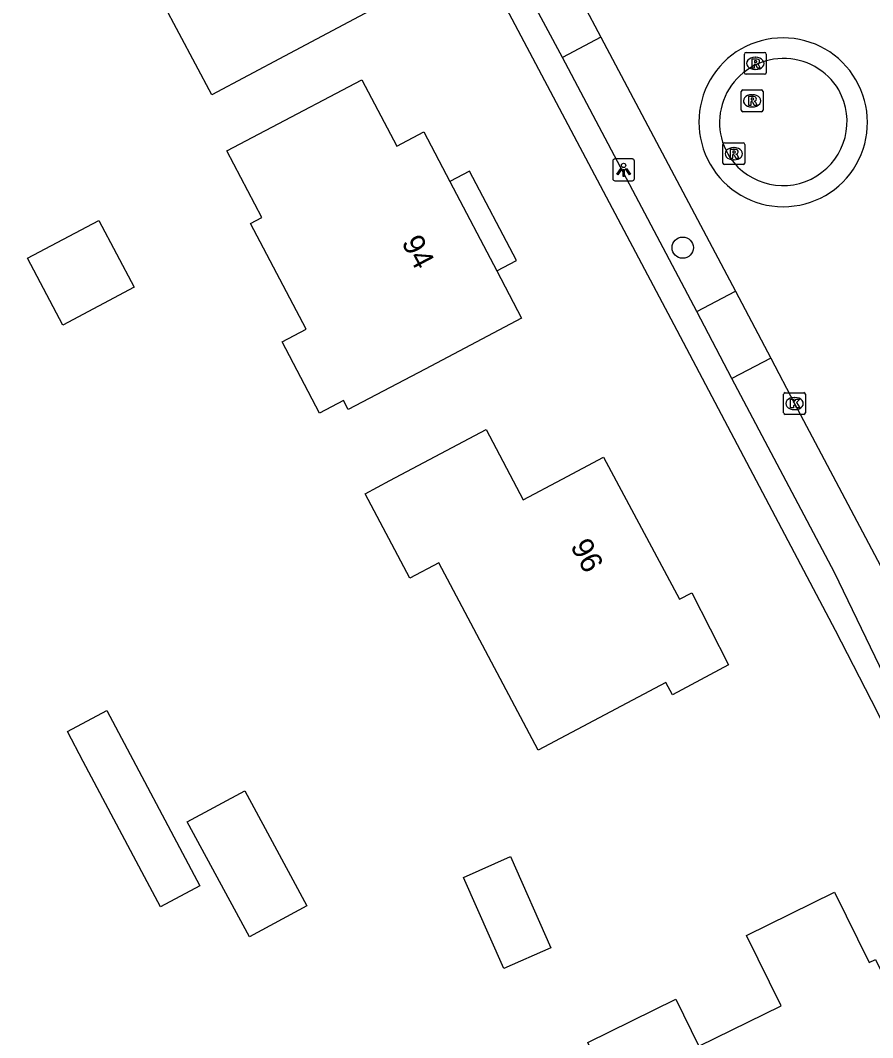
# Model space of a CAD drawing. Extents: x 160457 to 162082, y 388340 to 389736.
# Drawn here: x 160732.15 to 160771.27, y 389091.32 to 389138 of the extents above; entities that cross this region are included whole.
import ezdxf

# ---------------------------------------------------------------- set-up
doc = ezdxf.new("R2010")
doc.units = 0
for name, color, linetype in [('IMGEO_Boom', 7, 'Continuous'), ('IMGEO_Kolk', 7, 'Continuous'), ('IMGEO_Lichtpunt', 7, 'Continuous'), ('IMGEO_Pand', 7, 'Continuous'), ('IMGEO_Pand_nummerreeks', 7, 'Continuous'), ('IMGEO_Pand_overbouw', 7, 'Continuous'), ('IMGEO_Rijbaan_lokaal_gesloten', 7, 'Continuous'), ('IMGEO_Rijbaan_lokaal_open', 7, 'Continuous'), ('IMGEO_Rioolput', 7, 'Continuous'), ('IMGEO_Voetpad_open', 7, 'Continuous')]:
    doc.layers.add(name, color=color, linetype=linetype)

msp = doc.modelspace()

# ---------------------------------------------------------------- linework, layer by layer
at = {"layer": 'IMGEO_Boom'}
msp.add_circle((160762.555, 389127.573), 0.489, dxfattribs=at)
at = {"layer": 'IMGEO_Kolk'}
for p, q in [((160767.188, 389119.993), (160767.188, 389120.845)), ((160767.263, 389120.919), (160768.115, 389120.919)), ((160767.676, 389120.699), (160767.701, 389120.699)), ((160768.189, 389120.845), (160768.189, 389119.993)), ((160768.115, 389119.919), (160767.263, 389119.919)), ((160767.699, 389120.139), (160767.674, 389120.139))]:
    msp.add_line(p, q, dxfattribs=at)
for points in [[(160767.188, 389119.993), (160767.188, 389120.845)], [(160767.263, 389120.919), (160768.115, 389120.919)], [(160768.189, 389120.845), (160768.189, 389119.993)], [(160767.509, 389120.619), (160767.632, 389120.619), (160767.632, 389120.468), (160767.762, 389120.619), (160767.926, 389120.619), (160767.78, 389120.468), (160767.933, 389120.219), (160767.781, 389120.219), (160767.696, 389120.383), (160767.632, 389120.316), (160767.632, 389120.219), (160767.509, 389120.219), (160767.509, 389120.619)], [(160768.115, 389119.919), (160767.263, 389119.919)]]:
    msp.add_lwpolyline(points, dxfattribs=at)
for centre, start, end in [((160767.265, 389120.843), 91.552, 178.448), ((160767.265, 389120.843), 91.552, 178.448), ((160768.113, 389120.843), 1.552, 88.448), ((160768.113, 389120.843), 1.552, 88.448), ((160767.265, 389119.995), 181.552, 268.448), ((160767.265, 389119.995), 181.552, 268.448), ((160768.113, 389119.995), 271.552, 358.448), ((160768.113, 389119.995), 271.552, 358.448)]:
    msp.add_arc(centre, 0.0765, start, end, dxfattribs=at)
for centre, major_axis, ratio, start_param, end_param in [((160767.675, 389120.419), (-0.387, 0.002), 0.722429, 4.712389, 7.853982), ((160767.7, 389120.419), (-0.39, 0.002), 0.717154, 1.570796, 4.712389)]:
    msp.add_ellipse(centre, major_axis=major_axis, ratio=ratio, start_param=start_param, end_param=end_param, dxfattribs=at)
at = {"layer": 'IMGEO_Lichtpunt'}
for p, q in [((160759.345, 389131.547), (160759.345, 389130.74)), ((160759.345, 389131.547), (160759.345, 389130.74)), ((160760.247, 389131.642), (160759.439, 389131.642)), ((160760.247, 389131.642), (160759.439, 389131.642)), ((160760.341, 389130.74), (160760.341, 389131.547)), ((160760.341, 389130.74), (160760.341, 389131.547)), ((160759.439, 389130.646), (160760.247, 389130.646)), ((160759.439, 389130.646), (160760.247, 389130.646))]:
    msp.add_line(p, q, dxfattribs=at)
for points in [[(160759.719, 389131.211), (160759.758, 389131.183), (160759.57, 389130.921), (160759.532, 389130.948), (160759.719, 389131.211)], [(160759.821, 389131.163), (160759.868, 389131.163), (160759.868, 389130.841), (160759.821, 389130.841), (160759.821, 389131.163)], [(160759.931, 389131.183), (160759.969, 389131.21), (160760.156, 389130.948), (160760.117, 389130.92), (160759.931, 389131.183)]]:
    msp.add_lwpolyline(points, dxfattribs=at)
msp.add_circle((160759.844, 389131.345), 0.0994, dxfattribs=at)
for centre, start, end in [((160759.439, 389131.547), 90, 180), ((160759.439, 389131.547), 90, 180), ((160760.247, 389131.547), 0, 90), ((160760.247, 389131.547), 0, 90), ((160759.439, 389130.74), 180, 270), ((160759.439, 389130.74), 180, 270), ((160760.247, 389130.74), 270, 0), ((160760.247, 389130.74), 270, 360)]:
    msp.add_arc(centre, 0.0946, start, end, dxfattribs=at)
at = {"layer": 'IMGEO_Pand'}
for points in [[(160737.202, 389141.64), (160734.735, 389140.333), (160732.166, 389145.178), (160734.083, 389146.194), (160738.5, 389148.536), (160740.042, 389145.629), (160743.918, 389147.684), (160748.691, 389138.703), (160744.274, 389136.361), (160740.939, 389134.593), (160737.202, 389141.64)], [(160741.636, 389132.009), (160743.412, 389132.945), (160747.834, 389135.277), (160749.44, 389132.231), (160750.676, 389132.883), (160751.87, 389130.606), (160754.021, 389126.507), (160755.16, 389124.336), (160750.738, 389122.005), (160747.205, 389120.142), (160746.986, 389120.557), (160745.891, 389119.979), (160744.169, 389123.246), (160745.273, 389123.828), (160742.712, 389128.684), (160743.242, 389128.963), (160741.636, 389132.009)], [(160735.755, 389128.825), (160737.375, 389125.753), (160734.097, 389124.024), (160732.477, 389127.096), (160735.755, 389128.825)], [(160753.532, 389119.224), (160755.236, 389116.009), (160757.023, 389116.956), (160758.919, 389117.961), (160762.405, 389111.437), (160762.971, 389111.739), (160764.663, 389108.424), (160762.084, 389107.057), (160761.784, 389107.623), (160755.919, 389104.514), (160751.364, 389113.109), (160750.031, 389112.402), (160747.976, 389116.28), (160749.114, 389116.883), (160753.532, 389119.224)], [(160735.044, 389103.999), (160734.317, 389105.368), (160736.128, 389106.329), (160740.395, 389098.292), (160738.584, 389097.33), (160737.858, 389098.699), (160735.044, 389103.999)], [(160742.454, 389102.652), (160743.501, 389100.717), (160745.309, 389097.374), (160742.671, 389095.947), (160739.816, 389101.224), (160742.454, 389102.652)], [(160754.648, 389099.629), (160756.502, 389095.448), (160754.348, 389094.492), (160752.494, 389098.673), (160754.648, 389099.629)], [(160765.484, 389096.013), (160769.528, 389097.998), (160771.118, 389094.765), (160771.406, 389094.906), (160775.823, 389085.925), (160775.536, 389085.784), (160776.212, 389084.41), (160772.17, 389082.428), (160771.5, 389083.793), (160771.191, 389083.642), (160768.068, 389082.11), (160767.719, 389081.939), (160768.388, 389080.574), (160764.346, 389078.592), (160763.675, 389079.958), (160763.379, 389079.812), (160761.176, 389084.301), (160758.972, 389088.789), (160759.259, 389088.931), (160758.196, 389091.096), (160762.24, 389093.081), (160763.298, 389090.925), (160767.073, 389092.778), (160765.484, 389096.013)]]:
    msp.add_lwpolyline(points, dxfattribs=at)
at = {"layer": 'IMGEO_Pand_overbouw'}
msp.add_lwpolyline([(160754.021, 389126.507), (160754.924, 389126.981), (160752.773, 389131.08), (160751.87, 389130.606)], close=True, dxfattribs=at)
at = {"layer": 'IMGEO_Rijbaan_lokaal_gesloten'}
for points in [[(160757.168, 389140.31), (160758.798, 389137.229)], [(160758.798, 389137.229), (160764.977, 389125.573)], [(160764.977, 389125.573), (160766.605, 389122.503)], [(160766.605, 389122.503), (160767.688, 389120.419), (160772.309, 389111.698), (160772.4, 389111.54), (160774.384, 389107.658), (160776.026, 389104.441), (160784.904, 389086.047)]]:
    msp.add_lwpolyline(points, dxfattribs=at)
at = {"layer": 'IMGEO_Rijbaan_lokaal_open'}
for centre, radius, start, end in [((160767.158, 389133.34), 3.862, 29.9767, 210.0172), ((160767.185, 389133.315), 2.94, 30.5347, 213.0545), ((160767.173, 389133.314), 3.862, 209.5735, 30.4204), ((160767.154, 389133.365), 2.942, 214.1941, 29.3951)]:
    msp.add_arc(centre, radius, start, end, dxfattribs=at)
at = {"layer": 'IMGEO_Rioolput'}
for p, q in [((160765.386, 389135.602), (160765.386, 389136.454)), ((160765.461, 389136.528), (160766.313, 389136.528)), ((160765.874, 389136.308), (160765.899, 389136.308)), ((160766.387, 389136.454), (160766.387, 389135.602)), ((160765.897, 389135.748), (160765.872, 389135.748)), ((160766.313, 389135.528), (160765.461, 389135.528)), ((160765.239, 389133.886), (160765.239, 389134.738)), ((160765.314, 389134.812), (160766.166, 389134.812)), ((160766.24, 389134.738), (160766.24, 389133.886)), ((160765.727, 389134.592), (160765.752, 389134.592)), ((160766.166, 389133.812), (160765.314, 389133.812)), ((160765.75, 389134.032), (160765.725, 389134.032)), ((160764.475, 389132.384), (160765.327, 389132.384)), ((160764.4, 389131.458), (160764.4, 389132.31)), ((160764.888, 389132.164), (160764.913, 389132.164)), ((160765.401, 389132.31), (160765.401, 389131.458)), ((160764.911, 389131.604), (160764.886, 389131.604)), ((160765.327, 389131.384), (160764.475, 389131.384))]:
    msp.add_line(p, q, dxfattribs=at)
for points in [[(160765.386, 389135.602), (160765.386, 389136.454)], [(160765.461, 389136.528), (160766.313, 389136.528)], [(160765.975, 389136.226), (160765.723, 389136.228), (160765.723, 389135.828)], [(160765.901, 389136.147), (160765.847, 389136.147), (160765.847, 389136.066)], [(160765.847, 389136.066), (160765.899, 389136.066)], [(160766.387, 389136.454), (160766.387, 389135.602)], [(160765.723, 389135.828), (160765.847, 389135.828), (160765.847, 389135.99), (160765.858, 389135.99)], [(160765.905, 389135.961), (160765.976, 389135.828), (160766.116, 389135.828), (160766.051, 389135.954)], [(160766.313, 389135.528), (160765.461, 389135.528)], [(160765.239, 389133.886), (160765.239, 389134.738)], [(160765.314, 389134.812), (160766.166, 389134.812)], [(160766.24, 389134.738), (160766.24, 389133.886)], [(160765.828, 389134.51), (160765.576, 389134.512), (160765.576, 389134.112)], [(160765.576, 389134.112), (160765.7, 389134.112), (160765.7, 389134.274), (160765.711, 389134.274)], [(160765.754, 389134.431), (160765.7, 389134.431), (160765.7, 389134.35)], [(160765.7, 389134.35), (160765.752, 389134.35)], [(160765.758, 389134.245), (160765.829, 389134.112), (160765.969, 389134.112), (160765.904, 389134.238)], [(160766.166, 389133.812), (160765.314, 389133.812)], [(160764.475, 389132.384), (160765.327, 389132.384)], [(160764.4, 389131.458), (160764.4, 389132.31)], [(160764.989, 389132.082), (160764.737, 389132.084), (160764.737, 389131.684)], [(160764.915, 389132.003), (160764.861, 389132.003), (160764.861, 389131.922)], [(160764.861, 389131.922), (160764.913, 389131.922)], [(160765.401, 389132.31), (160765.401, 389131.458)], [(160764.737, 389131.684), (160764.861, 389131.684), (160764.861, 389131.846), (160764.872, 389131.846)], [(160764.919, 389131.817), (160764.99, 389131.684), (160765.13, 389131.684), (160765.065, 389131.81)], [(160765.327, 389131.384), (160764.475, 389131.384)]]:
    msp.add_lwpolyline(points, dxfattribs=at)
for centre, radius, start, end in [((160765.463, 389136.452), 0.0765, 91.552, 178.448), ((160765.463, 389136.452), 0.0765, 91.552, 178.448), ((160765.883, 389136.255), 0.19, 274.7715, 282.9687), ((160765.907, 389136.051), 0.0964, 77.0061, 93.1865), ((160765.921, 389136.108), 0.0378, 276.6634, 79.6772), ((160765.974, 389136.116), 0.109, 350.3612, 89.416), ((160765.972, 389136.116), 0.112, 277.5842, 350.9817), ((160766.311, 389136.452), 0.0765, 1.552, 88.448), ((160766.311, 389136.452), 0.0765, 1.552, 88.448), ((160765.463, 389135.604), 0.0765, 181.552, 268.448), ((160765.463, 389135.604), 0.0765, 181.552, 268.448), ((160765.857, 389135.937), 0.0533, 26.0293, 88.6989), ((160765.956, 389135.901), 0.108, 29.5134, 73.7905), ((160766.311, 389135.604), 0.0765, 271.552, 358.448), ((160766.311, 389135.604), 0.0765, 271.552, 358.448), ((160765.316, 389134.736), 0.0765, 91.552, 178.448), ((160765.316, 389134.736), 0.0765, 91.552, 178.448), ((160766.164, 389134.736), 0.0765, 1.552, 88.448), ((160766.164, 389134.736), 0.0765, 1.552, 88.448), ((160765.71, 389134.221), 0.0533, 26.0293, 88.6989), ((160765.736, 389134.539), 0.19, 274.7715, 282.9687), ((160765.76, 389134.335), 0.0964, 77.0061, 93.1865), ((160765.774, 389134.392), 0.0378, 276.6634, 79.6772), ((160765.827, 389134.4), 0.109, 350.3612, 89.416), ((160765.825, 389134.4), 0.112, 277.5842, 350.9817), ((160765.809, 389134.185), 0.108, 29.5134, 73.7905), ((160765.316, 389133.888), 0.0765, 181.552, 268.448), ((160765.316, 389133.888), 0.0765, 181.552, 268.448), ((160766.164, 389133.888), 0.0765, 271.552, 358.448), ((160766.164, 389133.888), 0.0765, 271.552, 358.448), ((160764.477, 389132.308), 0.0765, 91.552, 178.448), ((160764.477, 389132.308), 0.0765, 91.552, 178.448), ((160765.325, 389132.308), 0.0765, 1.552, 88.448), ((160765.325, 389132.308), 0.0765, 1.552, 88.448), ((160764.897, 389132.111), 0.19, 274.7715, 282.9687), ((160764.921, 389131.907), 0.0964, 77.0061, 93.1865), ((160764.935, 389131.964), 0.0378, 276.6634, 79.6772), ((160764.988, 389131.972), 0.109, 350.3612, 89.416), ((160764.986, 389131.972), 0.112, 277.5842, 350.9817), ((160764.477, 389131.46), 0.0765, 181.552, 268.448), ((160764.477, 389131.46), 0.0765, 181.552, 268.448), ((160764.871, 389131.793), 0.0533, 26.0293, 88.6989), ((160764.97, 389131.757), 0.108, 29.5134, 73.7905), ((160765.325, 389131.46), 0.0765, 271.552, 358.448), ((160765.325, 389131.46), 0.0765, 271.552, 358.448)]:
    msp.add_arc(centre, radius, start, end, dxfattribs=at)
for centre, major_axis, ratio, start_param, end_param in [((160765.873, 389136.028), (-0.387, 0.002), 0.722429, 4.712389, 7.853982), ((160765.898, 389136.028), (-0.39, 0.002), 0.717154, 1.570796, 4.712389), ((160765.726, 389134.312), (-0.387, 0.002), 0.722429, 4.712389, 7.853982), ((160765.751, 389134.312), (-0.39, 0.002), 0.717154, 1.570796, 4.712389), ((160764.887, 389131.884), (-0.387, 0.002), 0.722429, 4.712389, 7.853982), ((160764.912, 389131.884), (-0.39, 0.002), 0.717154, 1.570796, 4.712389)]:
    msp.add_ellipse(centre, major_axis=major_axis, ratio=ratio, start_param=start_param, end_param=end_param, dxfattribs=at)
at = {"layer": 'IMGEO_Voetpad_open'}
for points in [[(160782.102, 389084.721), (160780.231, 389088.493), (160771.49, 389106.262), (160769.56, 389110.011), (160762.157, 389124.039), (160754.337, 389138.809), (160746.789, 389153.012), (160739.204, 389167.339), (160732.154, 389180.637)], [(160757.035, 389136.304), (160755.405, 389139.366)], [(160758.798, 389137.229), (160757.035, 389136.304)], [(160763.207, 389124.638), (160757.035, 389136.304)], [(160763.207, 389124.638), (160764.977, 389125.573)], [(160764.815, 389121.571), (160763.207, 389124.638)], [(160766.605, 389122.503), (160764.815, 389121.571)], [(160782.94, 389085.051), (160782.459, 389086), (160774.911, 389101.499), (160769.523, 389112.668), (160764.815, 389121.571)]]:
    msp.add_lwpolyline(points, dxfattribs=at)

# ---------------------------------------------------------------- texts
at = {"layer": 'IMGEO_Pand_nummerreeks'}
for s, rotation, p in [('94', 297.6851, (160749.629, 389127.817)), ('96', 298.1171, (160757.379, 389113.882))]:
    msp.add_text(s, height=1, rotation=rotation, dxfattribs=at).set_placement(p)

doc.saveas('drawing.dxf')
